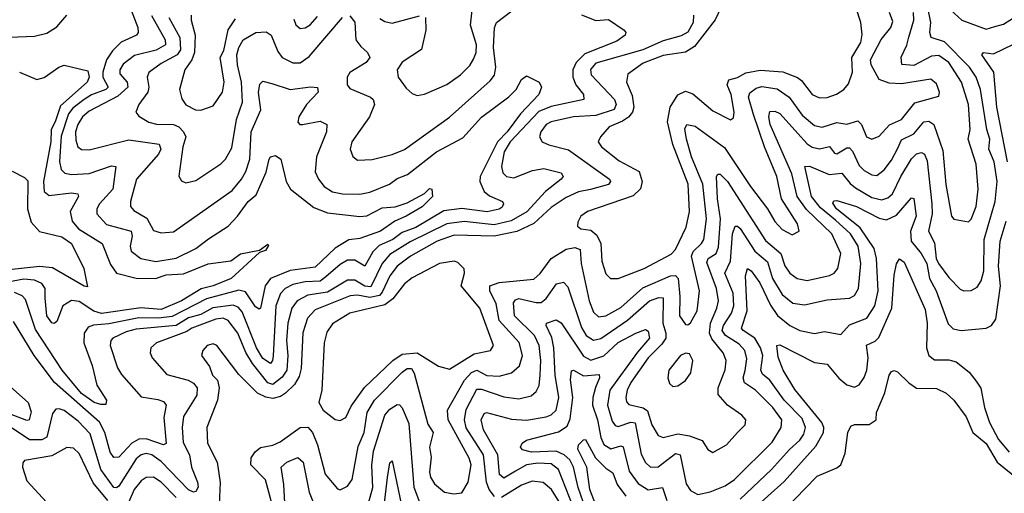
# Model space of a CAD drawing. Extents: x 1552294 to 1694791, y 811929 to 917222.
# Tile 257 of 643: x 1577636 to 1581599, y 894990 to 896897. Entities that reach past the tile are written whole.
import ezdxf

# ---------------------------------------------------------------- set-up
doc = ezdxf.new("R2010")
doc.units = 0

msp = doc.modelspace()

# ---------------------------------------------------------------- linework, layer by layer
at = {"layer": '0CON10XD'}
for points in [[(1581516, 895886), (1581518.1, 896011.9), (1581561.1, 896165), (1581570.4, 896245), (1581557.2, 896325), (1581536.2, 896375), (1581539.9, 896415), (1581528.2, 896455), (1581502.7, 896615), (1581485.2, 896665), (1581458.3, 896705), (1581357.6, 896807.6), (1581304.5, 896825), (1581298.4, 896845), (1581302.3, 896885), (1581274.8, 897025)], [(1579268.9, 896905), (1579270.3, 896855), (1579253.3, 896776.7), (1579175, 896725.8), (1579154.6, 896694.6), (1579159.1, 896665), (1579191.6, 896621.6), (1579215, 896598.9), (1579235, 896592.1), (1579265, 896596.2), (1579355, 896636.1), (1579410, 896675), (1579447.2, 896712.8), (1579462.6, 896737.4), (1579473.2, 896765), (1579474.8, 896795), (1579450.1, 896875), (1579462.6, 896985)], [(1578084.8, 896935), (1578111.6, 896865), (1578113.1, 896845), (1578105.6, 896834.4), (1578044.3, 896805.7), (1578008.7, 896771.3), (1577984.9, 896735.1), (1577970.1, 896685), (1577970, 896665), (1577991.4, 896625), (1577982.9, 896615), (1577925, 896593.5), (1577895, 896575.4), (1577849.2, 896540.8), (1577832.7, 896517.3), (1577802.5, 896427.5), (1577795.5, 896325.5), (1577803, 896293), (1577818.1, 896278.1), (1577845, 896274), (1577915, 896278), (1578005, 896308.6), (1578022.9, 896305), (1578010.5, 896215), (1577957.1, 896155), (1577946, 896135), (1577946.1, 896115), (1577985, 896071.9), (1578084.7, 896045), (1578088.7, 896025), (1578080.3, 895985), (1578084.1, 895965), (1578123.1, 895935), (1578183.2, 895923.2), (1578265, 895937.1), (1578345, 895974.8), (1578395.4, 896015), (1578475, 896065.3), (1578513.1, 896105), (1578555, 896164.7), (1578587.8, 896192.2), (1578627.4, 896282.6), (1578639.4, 896335), (1578645.6, 896344.4), (1578665, 896350), (1578687.5, 896335), (1578707.7, 896245), (1578725.5, 896215), (1578820.1, 896140.1), (1578875, 896118.6), (1579005, 896103.9), (1579033.4, 896106.6), (1579095, 896138.6), (1579147.1, 896142.9), (1579195, 896159.6), (1579265, 896197.5), (1579285, 896216.7), (1579293.9, 896213.9), (1579296.8, 896185), (1579255, 896143.3), (1579191.9, 896105), (1579145, 896085.9), (1579087.5, 896045), (1579005, 896016.3), (1578960.9, 896010.9), (1578905, 895976.4), (1578825, 895899.7), (1578725, 895887.4), (1578645.4, 895854.6), (1578624.1, 895825), (1578605.2, 895734.8), (1578599.3, 895730.7), (1578585, 895740), (1578545, 895800.5), (1578517.4, 895807.4), (1578387.5, 895772.5), (1578248.9, 895701.1), (1578195, 895694.9), (1578115, 895696.2), (1577995, 895671.6), (1577933.4, 895666.6), (1577911.8, 895658.2), (1577895.7, 895635), (1577894.3, 895595), (1577927.8, 895505), (1577945.9, 895425), (1577985.5, 895365), (1577982.7, 895347.3), (1577963, 895347), (1577935, 895355.2), (1577885, 895392.2), (1577806.3, 895485), (1577699.5, 895649.5), (1577659.8, 895769.8), (1577645.5, 895785.5), (1577615, 895798.1)], [(1578965, 896912.3), (1578985, 896886.2), (1578988.9, 896815), (1579008.2, 896788.2), (1579035.6, 896765), (1579044.5, 896745), (1579030.9, 896725), (1578965, 896684.5), (1578954.1, 896665), (1578954.1, 896634.1), (1578965, 896620), (1579047.1, 896585), (1579058.2, 896575), (1579064.1, 896555), (1579043.7, 896505), (1578973.1, 896405), (1578966.2, 896375), (1578976.1, 896346.1), (1578995, 896331.1), (1579055, 896333.8), (1579135, 896354.1), (1579185, 896374.7), (1579365.5, 896504.5), (1579529.7, 896650.3), (1579546.3, 896673.7), (1579552.1, 896705), (1579543.3, 896785), (1579546.1, 896863.9), (1579554.5, 896885), (1579645, 896954.4)], [(1580457.2, 896945), (1580435, 896895.5), (1580351.7, 896788.3), (1580315, 896765.6), (1580225, 896752.3), (1580145, 896721.5), (1580082.9, 896677.1), (1580078.2, 896645), (1580101.2, 896591.2), (1580107.6, 896545), (1580102.1, 896525), (1580085.6, 896504.4), (1580062.3, 896487.7), (1580008.8, 896465), (1579973.5, 896425), (1579964.6, 896405), (1579977.5, 896385), (1580048.2, 896328.2), (1580128.8, 896285), (1580141.3, 896245), (1580135, 896216.2), (1580105, 896187.8), (1579921.4, 896125), (1579894.3, 896105), (1579881.7, 896081.7), (1579881.2, 896065), (1579893.8, 896055), (1579935, 896048.8), (1579958.8, 896028.8), (1579974.8, 895995), (1579978.8, 895925), (1579995, 895874), (1580013.3, 895855), (1580045, 895854.6)], [(1580045, 895854.6), (1580148.9, 895895), (1580257.9, 895952.1), (1580275, 895971.2), (1580318, 896062), (1580331.1, 896125), (1580326.7, 896235), (1580264.6, 896394.6), (1580243, 896485), (1580253.2, 896545), (1580285, 896594.7), (1580315, 896608.9), (1580345, 896597.8), (1580425, 896529.4), (1580496.2, 896493.8), (1580508.2, 896501.8), (1580511.1, 896525), (1580498.7, 896595), (1580483.2, 896635), (1580490, 896655), (1580525, 896664.4), (1580557.8, 896682.2), (1580616.2, 896693.8), (1580707.4, 896687.4), (1580766, 896664), (1580781.9, 896651.9), (1580825, 896595.5), (1580855, 896582.3), (1580885, 896583.9), (1580923.5, 896596.5), (1580952.5, 896615), (1580971.2, 896638.8), (1580987.1, 896685), (1580984.8, 896745), (1581020.6, 896805), (1581026.7, 896836.7), (1581021.3, 896885), (1581002.7, 896942.7)], [(1580735, 895876.1), (1580765, 895854.1), (1580805, 895847.1), (1580895, 895866.3), (1580913.7, 895876.3), (1580929.2, 895895), (1580940, 895955), (1580904.8, 896035), (1580802.5, 896132.5), (1580765.4, 896185), (1580743.9, 896276.1), (1580656.2, 896475), (1580650.7, 896505), (1580655, 896527.5), (1580675, 896528.8), (1580695, 896519.2), (1580805, 896397.1), (1580825, 896383), (1580855, 896376.3), (1580895, 896386.6), (1580915, 896359.3), (1580925, 896356.9), (1580965, 896381.3), (1580975, 896380.7), (1580987.3, 896367.3), (1581015, 896309.3), (1581035, 896289.1), (1581065, 896271.6), (1581085, 896270), (1581115, 896292.7), (1581145, 896331.3), (1581170.1, 896379.9), (1581185, 896412.6), (1581235, 896436.8), (1581275, 896485.7), (1581295, 896488.1), (1581315, 896474.7), (1581350.7, 896370.7), (1581362.6, 896232.6), (1581385.9, 896105.9), (1581395, 896092.9), (1581455, 896083.2), (1581465, 896093.5), (1581485.2, 896145), (1581494, 896215), (1581485.7, 896315), (1581453.3, 896415), (1581461.5, 896455), (1581453.8, 896555), (1581425.9, 896645), (1581375, 896724.3), (1581335, 896752.4), (1581305, 896749.4), (1581235, 896712.6), (1581186.4, 896716.4), (1581183.8, 896746.2), (1581206.3, 896793.7), (1581214.3, 896825.7), (1581234.8, 896895), (1581232.9, 896925)], [(1581302.9, 896657.1), (1581185, 896638), (1581135, 896641.5), (1581095, 896655.3), (1581063.3, 896715), (1581060.2, 896735), (1581103, 896817), (1581141.9, 896865), (1581149.3, 896889.3), (1581135.9, 896925)], [(1581382.8, 896935), (1581427.9, 896895), (1581525, 896858.2), (1581560.7, 896869.3), (1581595, 896879.3), (1581635, 896904.2)], [(1577455, 896902.5), (1577505, 896878), (1577565, 896834.6), (1577595, 896826.9), (1577695, 896830), (1577745, 896842.5), (1577785, 896867.7), (1577825, 896914.5)], [(1579896.4, 896916.4), (1579955, 896893.4), (1580005, 896897.5), (1580068, 896855), (1580076, 896845), (1580072.5, 896835), (1580039.6, 896810.4), (1579910.2, 896759.8), (1579875, 896724.8), (1579862.1, 896695), (1579862.2, 896665), (1579874.6, 896634.6), (1579905.3, 896595), (1579906.4, 896575), (1579775, 896547.3), (1579725, 896526.4), (1579610, 896405), (1579586.1, 896365), (1579575.2, 896305), (1579580.7, 896280.7), (1579595, 896264.7), (1579625, 896260.5), (1579700.1, 896289.9), (1579745, 896298.1), (1579815, 896280.5), (1579822.5, 896265), (1579815.5, 896255), (1579752.4, 896205), (1579677.1, 896122.9), (1579613.7, 896086.3), (1579545, 896070.9), (1579425, 896083.8), (1579355.5, 896074.5), (1579207.6, 896002.4), (1579125, 895951), (1579094.5, 895915.5), (1579049.1, 895820.9), (1579025, 895823.2), (1578985, 895847.6), (1578955, 895848.5), (1578875, 895799.9), (1578795, 895787.3), (1578752.7, 895765), (1578731.5, 895735), (1578715.4, 895674.6), (1578709.6, 895605), (1578715.6, 895545), (1578711.4, 895485), (1578692.5, 895457.5), (1578655, 895428), (1578634.2, 895434.2), (1578572.2, 895512.2), (1578546.4, 895556.4), (1578514.4, 895635), (1578475.4, 895685.4), (1578454.5, 895694.5), (1578425, 895691.6), (1578329.1, 895655), (1578308.5, 895641.5), (1578186.5, 895595), (1578163.6, 895575), (1578160.4, 895555), (1578169.1, 895535), (1578227.5, 895467.5), (1578313.6, 895445), (1578335, 895433.1), (1578350.6, 895415), (1578348.6, 895385), (1578295, 895299.5), (1578289.5, 895255), (1578294.1, 895195), (1578319.8, 895145), (1578327.4, 895095), (1578352.1, 895035), (1578353.8, 895015), (1578345, 894996.9), (1578335, 894994.5), (1578315, 895003.6), (1578205, 895117.8), (1578167.2, 895145), (1578145, 895150), (1578125, 895145.2), (1578105, 895128.6), (1578035, 895018.4), (1578025, 895011.2), (1578015, 895013.5), (1577961.9, 895085), (1577918.9, 895228.9), (1577870.8, 895280.8), (1577815, 895322.8), (1577795, 895330.4), (1577781.7, 895328.3), (1577768.3, 895311.7), (1577745, 895215.4), (1577725, 895204.9), (1577675, 895205.4), (1577605, 895252.4)], [(1578165.8, 896914.2), (1578221.7, 896815), (1578222.5, 896795), (1578185, 896773.6), (1578098, 896752), (1578052.5, 896717.5), (1578038.9, 896695), (1578038.5, 896678.5), (1578067.9, 896645), (1578071.3, 896625), (1578030.6, 896589.4), (1577915, 896528.3), (1577889, 896505), (1577870, 896475), (1577861, 896445), (1577862, 896412), (1577870.4, 896385), (1577885, 896374), (1577915, 896372.3), (1578075, 896413), (1578196.7, 896395), (1578203.4, 896375), (1578194.1, 896355), (1578106.1, 896255), (1578082.2, 896165), (1578082, 896145), (1578095, 896128.9), (1578147.9, 896097.9), (1578175, 896047.9), (1578205, 896038.7), (1578255, 896043.1), (1578490.8, 896209.2), (1578528.4, 896255), (1578545.6, 896285), (1578561.7, 896335), (1578567.4, 896445), (1578606, 896534), (1578596.6, 896603.4), (1578602.8, 896637.2), (1578615, 896648.8), (1578650.4, 896640.4), (1578725, 896615.8), (1578806.2, 896626.2), (1578835, 896623.3), (1578837.5, 896605), (1578789.6, 896555), (1578759.6, 896505), (1578754.6, 896484.6), (1578763.3, 896475), (1578774.6, 896474.6), (1578845, 896488.1), (1578872.5, 896475), (1578871.2, 896445), (1578830, 896345), (1578824.7, 896284.7), (1578837.9, 896255), (1578861.5, 896225), (1578895, 896204.2), (1578935, 896195.3), (1579005, 896193.8), (1579045, 896202.3), (1579123.6, 896235), (1579155, 896256.7), (1579196, 896274), (1579313.9, 896365), (1579419.2, 896420.8), (1579495, 896504.6), (1579605, 896586.2), (1579634.5, 896615), (1579655, 896655.6), (1579675, 896670.6), (1579726.2, 896645), (1579735.8, 896625), (1579725.5, 896595), (1579651.9, 896518.1), (1579597.2, 896445), (1579559, 896405), (1579488.8, 896265), (1579488.2, 896245), (1579505.6, 896205.6), (1579527.3, 896187.3), (1579579.2, 896165), (1579583.1, 896155), (1579577.6, 896142.4), (1579565, 896134), (1579516.9, 896123.1), (1579415, 896136.8), (1579343.3, 896126.7), (1579229.5, 896060.5), (1579175, 896039.5), (1579138, 896012), (1579082.7, 895987.3), (1579057.3, 895962.7), (1579025, 895904.1), (1578985, 895928.7), (1578955, 895929.1), (1578925, 895911.7), (1578868.6, 895861.4), (1578845, 895843.5), (1578785, 895841.4), (1578735, 895830.5), (1578704.7, 895815), (1578685.4, 895794.6), (1578666.7, 895745), (1578656.1, 895543.9), (1578653.9, 895525), (1578645, 895511.8), (1578615, 895533.2), (1578588.5, 895575), (1578531.1, 895721.1), (1578515, 895739.4), (1578495, 895747.3), (1578413.2, 895736.8), (1578365, 895710.1), (1578315, 895695.8), (1578265.1, 895664.9), (1578105, 895650.7), (1578065, 895640.2), (1578010.9, 895615), (1578002.7, 895605), (1578000.6, 895585), (1578029.2, 895495), (1578045, 895467.5), (1578125, 895378.6), (1578191.9, 895368.1), (1578215, 895359.1), (1578224.7, 895344.7), (1578216, 895295), (1578225, 895190), (1578214.4, 895185.6), (1578145, 895208.6), (1578115, 895207.3), (1578087.8, 895192.2), (1578035, 895135.9), (1578015, 895133.9), (1578000.4, 895155), (1577978.7, 895235), (1577956.4, 895276.4), (1577776.1, 895436.1), (1577693.8, 895545), (1577611.4, 895681.4)], [(1578236.6, 896905), (1578280, 896825), (1578283.7, 896775), (1578270, 896755), (1578205, 896720), (1578155.7, 896684.3), (1578148.6, 896665), (1578155.6, 896625.6), (1578151, 896605), (1578115.4, 896555), (1578103.3, 896525), (1578115, 896508.1), (1578155, 896483.8), (1578186.1, 896476.1), (1578255, 896475.2), (1578275.8, 896465.8), (1578295.2, 896445), (1578303.9, 896425), (1578291.9, 896385), (1578276.8, 896266.8), (1578287.5, 896247.5), (1578305, 896239.4), (1578345, 896249.5), (1578445, 896316.2), (1578464.4, 896335.6), (1578489.2, 896380.8), (1578508.7, 896495)], [(1578325.4, 896915), (1578325.4, 896894.6), (1578341.5, 896835), (1578339.8, 896765), (1578329, 896735), (1578300.3, 896695), (1578278.8, 896615), (1578288.1, 896578.1), (1578305, 896554.4), (1578343.9, 896533.9), (1578365, 896532.5), (1578415, 896550), (1578451.6, 896605), (1578459.1, 896645), (1578443.1, 896745), (1578456.9, 896773.1), (1578474.5, 896855.5), (1578505, 896899.6)], [(1580348.2, 896915), (1580346.1, 896885), (1580325, 896846), (1580298.7, 896831.3), (1580225, 896811.4), (1580143.8, 896775), (1579955, 896722.3), (1579933.7, 896696.3), (1579935.8, 896675), (1580030.2, 896575), (1580036.4, 896555), (1580028.6, 896535), (1579955, 896510.5), (1579865, 896505.2), (1579775, 896485.7), (1579755, 896474.5), (1579732.9, 896445), (1579728.5, 896425), (1579739.2, 896405), (1579765, 896393.1), (1579845, 896373.3), (1580009.6, 896255), (1580013.6, 896245), (1580005, 896233.6), (1579932.8, 896212.8), (1579885, 896203.8), (1579835, 896181.3), (1579775, 896140.9), (1579704.5, 896075.5), (1579636.4, 896043.6), (1579545, 896024.6), (1579385, 896028.9), (1579316.2, 896005), (1579208.6, 895945), (1579155.2, 895905), (1579124.9, 895865.1), (1579095, 895799), (1579083.4, 895786.6), (1579045, 895778.7), (1578995, 895787.3), (1578965.4, 895784.6), (1578825, 895729), (1578794.3, 895695), (1578775.8, 895635.8), (1578768.3, 895491.7), (1578760.4, 895459.6), (1578741.8, 895428.2), (1578705, 895392.8), (1578685, 895379.4), (1578655, 895371.5), (1578626.8, 895376.8), (1578593.6, 895393.6), (1578518.1, 895468.1), (1578428.6, 895585), (1578415, 895591.8), (1578390.8, 895585), (1578373.3, 895565), (1578367.8, 895545), (1578399.8, 895499.8), (1578411.8, 895465), (1578431.8, 895445), (1578438.8, 895415), (1578432.2, 895365), (1578389, 895255), (1578391.5, 895191.5), (1578430.8, 895115), (1578443.1, 895033.1), (1578439.1, 894945)], [(1578508.7, 896495), (1578532.8, 896565), (1578528.8, 896645), (1578511.8, 896715), (1578509.9, 896755), (1578517.3, 896785), (1578535, 896815.3), (1578585.7, 896845), (1578628.2, 896848.2), (1578647.7, 896835), (1578675, 896768.9), (1578692.7, 896745), (1578735, 896722.9), (1578765, 896723.5), (1578801.4, 896748.6), (1578935, 896905.4)], [(1578738.7, 896898.7), (1578746.6, 896876.6), (1578765, 896861.8), (1578785, 896863.8), (1578805, 896875.4), (1578835, 896909.5)], [(1579085, 896901.1), (1579105, 896888.8), (1579135, 896883.1), (1579245, 896912.1)], [(1581610.9, 896325), (1581568, 896545), (1581556.8, 896685), (1581507.5, 896755), (1581515, 896764.4), (1581555, 896758.8), (1581635, 896797.8)], [(1577635, 896685.4), (1577705, 896656.2), (1577735, 896663.9), (1577793.9, 896706.1), (1577815, 896713.2), (1577910.6, 896690.6), (1577915.5, 896665), (1577907.4, 896645), (1577800.7, 896549.3), (1577779.1, 896485), (1577762.3, 896455), (1577761.7, 896405), (1577731.1, 896245), (1577734.8, 896205), (1577755, 896188.4), (1577845, 896200), (1577869.4, 896195), (1577872.3, 896185), (1577839.6, 896125), (1577847.6, 896085), (1577872.6, 896055), (1577968.4, 895995), (1578001.7, 895911.7), (1578026, 895876), (1578105, 895856.3), (1578182.5, 895855), (1578225, 895869.9), (1578295, 895873), (1578395, 895913.5), (1578485, 895925.5), (1578525, 895954.1), (1578601.2, 895968.8), (1578635, 895992.5), (1578637.5, 895987.5), (1578625, 895968), (1578600.8, 895959.2), (1578486.5, 895855), (1578414.2, 895825), (1578366.4, 895813.6), (1578287.3, 895765), (1578205, 895730.5), (1578123.5, 895736.5), (1577965, 895713.5), (1577933.8, 895723.8), (1577875, 895762.6), (1577845, 895766.4), (1577810, 895745), (1577785, 895682), (1577775, 895674), (1577765, 895675.7), (1577744.5, 895704.5), (1577738.8, 895775), (1577739, 895815), (1577725, 895834.8), (1577695, 895847.7), (1577652.3, 895852.3), (1577445, 895813.7)], [(1578657.5, 894925), (1578625, 895043.6), (1578566.5, 895105), (1578567.5, 895132.5), (1578583.5, 895156.5), (1578605, 895174.7), (1578655, 895184.2), (1578683.5, 895196.5), (1578765, 895254.8), (1578795, 895255.6), (1578814.4, 895235), (1578834.8, 895185), (1578865, 895067.5), (1578915, 895008), (1578925, 895004), (1578955, 895018), (1578973.3, 895045), (1578998.6, 895178.6), (1579022.5, 895235), (1579034.6, 895315.4), (1579063.2, 895365), (1579175, 895477.7), (1579195, 895492.3), (1579212.8, 895492.8), (1579223.8, 895473.8), (1579277.8, 895267.8), (1579300, 895235), (1579284.7, 895175.3), (1579292.5, 895135), (1579285.7, 895075), (1579289.3, 895055), (1579305, 895028.2), (1579345, 894994.1), (1579382.6, 894987.4), (1579415, 894991.4), (1579441.2, 895035), (1579453.4, 895105), (1579445, 895130.8), (1579360.3, 895285), (1579358.1, 895325), (1579425.7, 895445), (1579453.9, 895476.1), (1579475.1, 895485.1), (1579516.4, 895463.6), (1579565, 895461.6), (1579615.6, 895474.4), (1579647.1, 895502.9), (1579658.9, 895545), (1579646.4, 895596.4), (1579565.5, 895685.5), (1579553.3, 895753.3), (1579528.4, 895805), (1579527.7, 895825), (1579565, 895839.1), (1579705, 895851.8), (1579731.1, 895875), (1579774.9, 895935.1), (1579835, 895973.3), (1579869.7, 895979.7), (1579892.1, 895972.1), (1579895.6, 895915), (1579927.4, 895765), (1579945, 895719.1), (1579965, 895700), (1579995, 895704.3), (1580055, 895737.9), (1580143.3, 895816.7), (1580255, 895865.9), (1580275, 895867), (1580286.5, 895855), (1580292.3, 895782.3), (1580291.6, 895705), (1580315, 895670), (1580325, 895668), (1580335, 895675.7), (1580362.4, 895725), (1580371.4, 895805), (1580339.4, 895945), (1580346.7, 895963.3), (1580380, 895995), (1580388.9, 896011.1), (1580399.7, 896095), (1580385.1, 896235), (1580340, 896345), (1580319.8, 896415), (1580313, 896457), (1580320.8, 896475), (1580355, 896467.5), (1580472.5, 896382.5), (1580576.5, 896225), (1580645.6, 896135.6), (1580675, 896084.6), (1580705, 896051.5), (1580745, 896030.9), (1580772.9, 896045), (1580766.6, 896075), (1580702.3, 896175), (1580683.5, 896265), (1580633.2, 896385), (1580589.3, 896515), (1580568.8, 896585), (1580575, 896602.7), (1580599.5, 896620.5), (1580622.8, 896627.2), (1580685, 896618.6), (1580733, 896585), (1580785, 896512.6), (1580835, 896470.2), (1580865, 896463.4), (1580925, 896483.4), (1580965, 896476.5), (1581009, 896489), (1581024.3, 896475), (1581044.6, 896425), (1581065, 896415.4), (1581095, 896427.5), (1581136.2, 896473.8), (1581185, 896495.4), (1581238.1, 896561.9), (1581335, 896588.8), (1581337.8, 896605), (1581325, 896638), (1581302.9, 896657.1)], [(1579863.1, 894935), (1579805, 895085.9), (1579775, 895108.3), (1579721.6, 895111.6), (1579675, 895104.5), (1579631.2, 895078.8), (1579585, 895050.6), (1579566.5, 895065), (1579559.6, 895145), (1579502.3, 895245), (1579493.4, 895285), (1579505, 895310.6), (1579515, 895314.5), (1579615, 895288.1), (1579675, 895284.1), (1579755, 895297.1), (1579775, 895306.3), (1579794.8, 895325.2), (1579806.1, 895375), (1579790.7, 895465), (1579785.9, 895575.9), (1579777.4, 895617.4), (1579754.2, 895665), (1579756.5, 895675), (1579795, 895688.2), (1579815, 895676.8), (1579905, 895541.6), (1579935, 895525.9), (1579986.8, 895543.2), (1580045, 895596.6), (1580115, 895635.2), (1580155, 895649.6), (1580165, 895643.1), (1580170.6, 895615), (1580122, 895558), (1580010.5, 895405), (1580001.8, 895345), (1580020.3, 895280.3), (1580032.6, 895262.6), (1580045, 895258.6), (1580095, 895275.8), (1580113, 895273), (1580137.6, 895147.6), (1580154.3, 895114.3), (1580175, 895094.7), (1580205, 895095.8), (1580275, 895149.8), (1580293.6, 895145), (1580318.1, 895028.1), (1580335, 895001.2), (1580365, 894985.4), (1580415, 894995.3), (1580475, 895020.5), (1580512.1, 895045), (1580664.1, 895195.9), (1580700.8, 895255), (1580703.6, 895285), (1580666.3, 895335), (1580596.8, 895405), (1580552.3, 895435), (1580547.2, 895455), (1580555, 895484.4), (1580561.9, 895531.9), (1580554, 895565), (1580530.9, 895590.9), (1580475.8, 895625.8), (1580463, 895645), (1580468, 895665), (1580500.5, 895715), (1580509.4, 895745), (1580507.6, 895795), (1580474.1, 895875.9), (1580496.9, 895925), (1580504.8, 896035), (1580514.7, 896065), (1580525, 896065.3), (1580535, 896055.9), (1580594.8, 895965), (1580645, 895921.9), (1580665.8, 895855), (1580705, 895790), (1580747.8, 895755), (1580795, 895748.1), (1580885, 895769.3), (1580975, 895776), (1580995, 895786.2), (1581012.1, 895815), (1581020.5, 895915), (1581009.8, 895985), (1580980, 896035), (1580919.8, 896089.8), (1580859.1, 896139.1), (1580823.2, 896185), (1580796, 896305), (1580815, 896306.5), (1580893.4, 896273.4), (1580945, 896279.4), (1580977.8, 896237.8), (1581000.3, 896220.3), (1581065, 896180.3), (1581105, 896171.7), (1581130.1, 896179.9), (1581148.9, 896195), (1581181.9, 896265), (1581225, 896336.9), (1581245, 896356.6), (1581265, 896361.5), (1581277.7, 896355), (1581288.4, 896328.4), (1581307.5, 896155), (1581308, 896115), (1581294, 896045), (1581317.9, 895997.9), (1581324.9, 895935.1), (1581334, 895915), (1581375, 895859.1), (1581421.3, 895811.3), (1581435, 895804.4), (1581465, 895806.4), (1581489.8, 895820.2), (1581505, 895845.7), (1581516, 895886)], [(1577605, 896286.7), (1577655, 896260.8), (1577668, 896248), (1577666.8, 896135), (1577681.9, 896081.9), (1577715, 896043.5), (1577805, 896022.9), (1577845, 895995.9), (1577893.5, 895895), (1577908.8, 895821.2), (1577895, 895823.8), (1577768, 895898), (1577715, 895903.2), (1577605, 895890.4)], [(1579546.3, 894976.3), (1579525.7, 895005.7), (1579515, 895034.4), (1579503, 895145), (1579433.2, 895253.2), (1579426.2, 895285), (1579433, 895327), (1579475, 895408.9), (1579495, 895409.7), (1579585, 895378.1), (1579645, 895369.8), (1579695, 895381.8), (1579715, 895399.5), (1579725.9, 895424.1), (1579730, 895465), (1579732.7, 895525), (1579726.5, 895585), (1579707.1, 895625), (1579627.1, 895705), (1579623.3, 895756.7), (1579631.5, 895768.5), (1579645, 895773.7), (1579715, 895757.6), (1579735, 895758.4), (1579755, 895774.1), (1579796.8, 895833.2), (1579825, 895840.4), (1579841.3, 895821.3), (1579897.1, 895657.1), (1579915.7, 895625), (1579945, 895606), (1579975, 895612.5), (1580082.5, 895687.5), (1580170.3, 895765), (1580208, 895778), (1580226.2, 895776.2), (1580224.9, 895675), (1580236.9, 895635), (1580236.7, 895615), (1580220.2, 895589.8), (1580165, 895535.7), (1580095, 895436), (1580080.9, 895405), (1580075.8, 895375.8), (1580078.4, 895358.4), (1580087.7, 895347.7), (1580145, 895333.5), (1580161.9, 895321.9), (1580179.8, 895265), (1580205, 895222.1), (1580225, 895214), (1580285, 895229.8), (1580331.5, 895221.5), (1580382, 895202), (1580405, 895166), (1580425, 895154.4), (1580480, 895185), (1580524.3, 895235), (1580555.7, 895265), (1580558.6, 895285), (1580542.5, 895305), (1580484.2, 895345), (1580447.6, 895387.6), (1580446.3, 895415), (1580475, 895487.5), (1580479.8, 895525), (1580466.7, 895555), (1580421.1, 895611.1), (1580412.3, 895635), (1580416.7, 895675), (1580442, 895735), (1580447.8, 895765), (1580440.8, 895815), (1580400.7, 895919.3), (1580406.5, 895935), (1580438.9, 895955), (1580448.7, 895981.3), (1580456.6, 896095), (1580444.3, 896175), (1580440.4, 896265), (1580445, 896274.3), (1580455, 896274.5), (1580485, 896244.6), (1580637.4, 896007.4), (1580698.8, 895955), (1580715.7, 895905.7), (1580735, 895876.1)], [(1580535, 894966.5), (1580661.6, 895085), (1580733.4, 895166.6), (1580775, 895203.8), (1580791.7, 895228.3), (1580797.8, 895255), (1580785, 895291.4), (1580712.2, 895365), (1580654.9, 895444.9), (1580625, 895469.1), (1580618.8, 895485), (1580627.1, 895545), (1580617.8, 895575), (1580594.8, 895615), (1580547.6, 895645), (1580541.1, 895655), (1580564, 895725), (1580557.3, 895865), (1580565, 895894.3), (1580579.6, 895885), (1580615, 895837.2), (1580657.3, 895747.3), (1580685.1, 895705.1), (1580735, 895665.2), (1580775, 895645.7), (1580835, 895633.9), (1580875, 895640.8), (1580940.4, 895629.6), (1580975, 895668.1), (1581045, 895694.7), (1581077.1, 895745), (1581090.6, 895805), (1581084.6, 895934.6), (1581074.5, 895975), (1581018.3, 896058.3), (1580923, 896135), (1580908.6, 896158.6), (1580912.7, 896167.3), (1580925, 896168.1), (1581003.1, 896145), (1581095, 896097.3), (1581125, 896090.4), (1581165, 896110.2), (1581225, 896179.2), (1581235, 896176.2), (1581243.9, 896105), (1581220.5, 896045), (1581224.1, 896005), (1581264.3, 895955), (1581286.1, 895915), (1581297.8, 895855), (1581324.4, 895805), (1581372.6, 895672.6), (1581392.1, 895652.1), (1581425.3, 895645.3), (1581525.8, 895654.2), (1581547.1, 895665), (1581565, 895690.6), (1581582.9, 895825), (1581575.7, 895905), (1581581.7, 896005), (1581606, 896085)], [(1580581.2, 894918.8), (1580712.9, 895037.1), (1580840.6, 895179.4), (1580871.2, 895235), (1580872.7, 895255), (1580864.5, 895275), (1580755, 895407.9), (1580708.8, 895485), (1580688.6, 895538.6), (1580682.5, 895585), (1580695, 895587.9), (1580835, 895516.8), (1580885, 895510), (1580933.1, 895453.1), (1580965, 895426.1), (1580995, 895417.1), (1581015, 895426.5), (1581035, 895456.7), (1581044.8, 895485), (1581051.2, 895535), (1581044.4, 895585.6), (1581078.2, 895601.8), (1581093.2, 895616.8), (1581145.9, 895735), (1581155, 895867.5), (1581165, 895913.3), (1581176.1, 895933.9), (1581195, 895920), (1581280.1, 895730.1), (1581288.3, 895675), (1581285.8, 895575.8), (1581294.2, 895544.2), (1581317, 895527), (1581375, 895527.6), (1581405, 895519.7), (1581457.2, 895477.2), (1581485, 895440.9), (1581503.5, 895413.5), (1581519.3, 895335), (1581539.5, 895275), (1581575, 895206.8), (1581617.7, 895155)], [(1578925, 895283.1), (1578947.8, 895295), (1578970, 895340), (1579023.8, 895416.2), (1579138, 895525), (1579175, 895550), (1579235.8, 895555.8), (1579321.2, 895501.2), (1579365, 895489.4), (1579465, 895550.7), (1579530.8, 895565), (1579542.7, 895585), (1579487.4, 895735), (1579412.7, 895825), (1579425.5, 895875.5), (1579424.1, 895894.1), (1579398.9, 895918.9), (1579385, 895924.3), (1579325, 895915.3), (1579215, 895857.5), (1579185, 895833.3), (1579137, 895773), (1579105, 895748.7), (1578964.3, 895715.7), (1578895, 895671.5), (1578872, 895638), (1578860.6, 895595), (1578852, 895405), (1578839.4, 895355), (1578857.1, 895325), (1578905, 895287.1), (1578925, 895283.1)], [(1580265, 895420), (1580285, 895422.5), (1580315, 895444.3), (1580336.4, 895475), (1580345.6, 895525), (1580331.7, 895551.7), (1580315, 895553.8), (1580295, 895544), (1580248.6, 895485), (1580244.3, 895455), (1580251.4, 895431.4), (1580265, 895420)], [(1579914.9, 894925), (1579883.1, 895013.1), (1579864.6, 895095), (1579850.6, 895125), (1579826.8, 895145), (1579795, 895159.1), (1579695.8, 895155.8), (1579660, 895165), (1579651.9, 895175), (1579658.3, 895191.7), (1579675, 895203.3), (1579805, 895237), (1579839.7, 895260.3), (1579850.9, 895289.1), (1579861.9, 895375), (1579853.1, 895446.9), (1579856.8, 895483.2), (1579865, 895486.2), (1579905, 895463.1), (1579968.1, 895468.1), (1579969.8, 895455), (1579953.8, 895416.2), (1579942.5, 895375), (1579941.5, 895345), (1579961.4, 895285), (1579974.2, 895214.2), (1579986.9, 895186.9), (1580015, 895168.7), (1580055, 895181.6), (1580065, 895177.2), (1580089, 895079), (1580125, 895029.3), (1580165, 895003.9), (1580223.2, 895013.2), (1580240.5, 894960.5)], [(1580730.3, 894939.7), (1580793.8, 895006.2), (1580845, 895059.1), (1580925, 895092.5), (1580940, 895105), (1580958.5, 895151.5), (1580969.2, 895235), (1580980.4, 895259.6), (1580995, 895266.9), (1581055, 895266.5), (1581082.5, 895285), (1581084.2, 895315), (1581117.3, 895395), (1581134.7, 895465.3), (1581145, 895480.8), (1581155, 895484.2), (1581169.1, 895479.1), (1581214.2, 895434.2), (1581245, 895413.1), (1581325, 895412.3), (1581365, 895392.5), (1581395.5, 895365), (1581445, 895298.2), (1581472.1, 895235), (1581525, 895190), (1581569.6, 895115), (1581655, 895046.8)], [(1577575, 895439.8), (1577670, 895355), (1577681.9, 895318.1), (1577674.6, 895285.4), (1577665, 895283.5), (1577595, 895310.4)], [(1579040.1, 894949.9), (1579056.5, 895013.5), (1579053.5, 895103.5), (1579060.4, 895159.6), (1579105, 895303.8), (1579125, 895328.8), (1579155, 895347.2), (1579165, 895345.4), (1579175, 895333.6), (1579201.4, 895271.4), (1579221.5, 895015), (1579245, 894954.1)], [(1579969.3, 894905), (1579930.7, 895005), (1579917.8, 895095), (1579882.4, 895167.6), (1579885.5, 895185), (1579905, 895205.7), (1579913.2, 895206.8), (1579953.1, 895133.1), (1579995, 895090.7), (1580022.8, 895072.8), (1580039.8, 895025), (1580075, 894978.1)], [(1577991.1, 894961.1), (1577931.6, 895031.6), (1577875, 895149.5), (1577852, 895172), (1577825, 895174.6), (1577765, 895141.1), (1577655, 895121.9), (1577647.9, 895112.1), (1577647.1, 895095), (1577665, 895040.5), (1577744.3, 894954.3)], [(1578705, 894902.5), (1578699.4, 895025), (1578688.2, 895095), (1578710.9, 895115), (1578755, 895134.5), (1578776.7, 895115), (1578801.1, 894995), (1578828.5, 894925)], [(1579082.8, 894767.2), (1579116, 895054), (1579125, 895112.5), (1579135, 895120), (1579178.5, 894915)], [(1578265, 894972.4), (1578205, 895035.2), (1578175, 895054.7), (1578145, 895053.1), (1578125, 895040.3), (1578097, 895005), (1578075, 894956.1)], [(1579807.6, 894955), (1579775.9, 895005), (1579742.8, 895032.8), (1579698.1, 895038.1), (1579655, 895022.5), (1579575, 894972.3)]]:
    msp.add_lwpolyline(points, dxfattribs=at)

doc.saveas('drawing.dxf')
